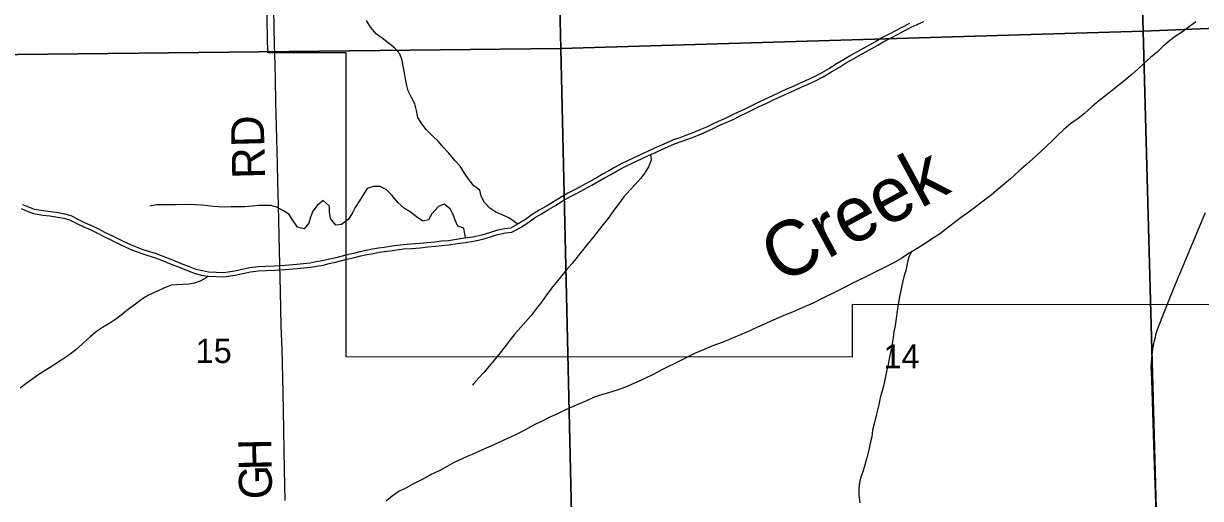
# Model space of a CAD drawing. Extents: x 1985906 to 2360102, y 891258 to 1222054.
# Drawn here: x 2156218 to 2166946, y 1075002 to 1079331 of the extents above; entities that cross this region are included whole.
import ezdxf

# ---------------------------------------------------------------- set-up
doc = ezdxf.new("R2010")
doc.units = 0
for name, color, linetype in [('GM_X_City_Street', 7, 'Continuous'), ('GM_X_Corporation', 7, 'Continuous'), ('GM_X_County_Road', 7, 'Continuous'), ('GM_X_Minor_River', 7, 'Continuous'), ('GM_X_Minor_River_Text', 7, 'Continuous'), ('GM_X_Section', 7, 'Continuous'), ('GM_X_Section_Text', 7, 'Continuous'), ('GM_X_Township_Road', 7, 'Continuous'), ('GM_X_Township_Road_Text', 7, 'Continuous')]:
    doc.layers.add(name, color=color, linetype=linetype)

msp = doc.modelspace()

# ---------------------------------------------------------------- linework, layer by layer
at = {"layer": 'GM_X_City_Street'}
msp.add_lwpolyline([(2166747, 1077021), (2166759, 1077050), (2166989, 1077604), (2166990, 1077606)], dxfattribs=at)
at = {"layer": 'GM_X_Corporation'}
msp.add_lwpolyline([(2173292, 1081036), (2173291, 1077762), (2173160, 1077628), (2173160, 1075776), (2171897, 1075779), (2171903, 1076341), (2169966, 1076336), (2169966, 1076175), (2169154, 1076154), (2169154, 1076767), (2163772, 1076769), (2163772, 1076291), (2159160, 1076293), (2159160, 1079064), (2158445, 1079064), (2158402, 1081102)], dxfattribs=at)
at = {"layer": 'GM_X_County_Road'}
for points in [[(2166648, 1076782), (2166686, 1076874), (2166747, 1077021)], [(2166570, 1073908), (2166569, 1073934), (2166555, 1074409), (2166536, 1075049), (2166527, 1075295), (2166502, 1076082), (2166499, 1076153), (2166498, 1076198), (2166500, 1076236), (2166502, 1076276), (2166505, 1076312), (2166512, 1076365), (2166520, 1076411), (2166527, 1076443), (2166535, 1076473), (2166543, 1076506), (2166558, 1076552), (2166581, 1076613), (2166611, 1076692), (2166648, 1076782)]]:
    msp.add_lwpolyline(points, dxfattribs=at)
at = {"layer": 'GM_X_Minor_River'}
for points in [[(2160722, 1077501), (2160641, 1077560), (2160581, 1077588), (2160522, 1077611), (2160468, 1077647), (2160421, 1077699), (2160390, 1077759), (2160376, 1077813), (2160323, 1077852), (2160277, 1077910), (2160238, 1077966), (2160199, 1078030), (2160152, 1078081), (2160095, 1078149), (2160047, 1078201), (2159996, 1078259), (2159945, 1078308), (2159889, 1078366), (2159848, 1078418), (2159813, 1078474), (2159799, 1078540), (2159786, 1078600), (2159755, 1078656), (2159723, 1078718), (2159708, 1078778), (2159698, 1078828), (2159689, 1078882), (2159678, 1078944), (2159668, 1078996), (2159647, 1079056), (2159599, 1079110), (2159540, 1079155), (2159487, 1079197), (2159433, 1079237), (2159380, 1079298), (2159343, 1079358)], [(2166903, 1079347), (2166843, 1079302), (2166781, 1079257), (2166717, 1079213), (2166661, 1079170), (2166603, 1079123), (2166550, 1079070), (2166490, 1079022), (2166434, 1078969), (2166376, 1078916), (2166324, 1078870), (2166247, 1078805), (2166159, 1078736), (2166083, 1078675), (2166021, 1078626), (2165959, 1078575), (2165889, 1078512), (2165830, 1078466), (2165764, 1078419), (2165702, 1078364), (2165646, 1078313), (2165590, 1078259), (2165493, 1078168), (2165417, 1078097), (2165359, 1078046), (2165291, 1077985), (2165214, 1077916), (2165124, 1077841), (2165040, 1077770), (2164964, 1077711), (2164900, 1077662), (2164829, 1077609), (2164769, 1077567), (2164701, 1077514), (2164623, 1077453), (2164567, 1077412), (2164511, 1077374), (2164403, 1077304), (2164349, 1077272), (2164283, 1077231), (2164223, 1077194), (2164144, 1077147), (2164048, 1077098), (2163950, 1077049), (2163897, 1077023), (2163801, 1076976), (2163653, 1076900), (2163599, 1076873), (2163499, 1076824), (2163415, 1076783), (2163343, 1076751), (2163283, 1076724), (2163227, 1076699), (2163163, 1076675), (2163079, 1076640), (2162989, 1076599), (2162901, 1076560), (2162823, 1076525), (2162745, 1076492), (2162665, 1076457), (2162585, 1076425), (2162507, 1076396), (2162423, 1076361), (2162334, 1076322), (2162202, 1076258), (2162042, 1076177), (2161956, 1076132), (2161868, 1076089), (2161782, 1076050), (2161706, 1076015), (2161630, 1075988), (2161558, 1075967), (2161486, 1075947), (2161414, 1075922), (2161348, 1075893), (2161278, 1075862), (2161214, 1075834), (2161146, 1075805), (2161078, 1075770), (2161009, 1075740), (2160945, 1075707), (2160885, 1075678), (2160825, 1075645), (2160757, 1075609), (2160683, 1075574)], [(2164293, 1079332), (2164229, 1079298), (2164173, 1079269), (2164103, 1079232), (2164043, 1079202), (2163987, 1079167), (2163931, 1079136), (2163879, 1079108), (2163811, 1079069)], [(2163829, 1079036), (2163897, 1079075), (2163949, 1079103), (2164006, 1079134), (2164061, 1079168), (2164120, 1079198), (2164190, 1079235), (2164246, 1079264), (2164309, 1079298), (2164364, 1079322), (2164423, 1079350)], [(2156831, 1077450), (2156879, 1077425), (2156949, 1077389), (2157021, 1077356), (2157100, 1077316), (2157189, 1077276), (2157296, 1077234), (2157417, 1077195), (2157470, 1077176), (2157564, 1077139), (2157645, 1077106), (2157718, 1077078), (2157781, 1077054), (2157840, 1077039), (2157900, 1077027), (2158044, 1077022), (2158147, 1077038), (2158286, 1077067), (2158358, 1077076), (2158429, 1077080), (2158509, 1077083), (2158602, 1077088), (2158712, 1077097), (2158834, 1077110), (2158891, 1077121), (2158948, 1077130), (2159004, 1077143), (2159061, 1077157), (2159118, 1077172), (2159178, 1077186), (2159234, 1077199), (2159292, 1077214), (2159349, 1077226), (2159405, 1077236), (2159458, 1077247), (2159509, 1077253), (2159602, 1077266), (2159681, 1077277), (2159754, 1077281), (2159833, 1077288), (2159902, 1077295), (2159972, 1077301), (2160032, 1077308), (2160095, 1077315), (2160170, 1077326), (2160243, 1077336), (2160320, 1077347), (2160403, 1077367), (2160475, 1077386), (2160540, 1077408), (2160612, 1077422), (2160670, 1077429), (2160747, 1077472), (2160816, 1077514), (2160875, 1077559), (2160938, 1077596), (2161003, 1077635), (2161068, 1077674), (2161137, 1077717), (2161198, 1077751), (2161258, 1077781), (2161330, 1077822), (2161398, 1077859), (2161456, 1077890), (2161515, 1077925), (2161570, 1077955), (2161628, 1077988), (2161689, 1078022), (2161778, 1078064), (2161850, 1078097), (2161920, 1078132), (2161984, 1078160), (2162041, 1078187), (2162091, 1078207), (2162152, 1078235), (2162213, 1078255), (2162273, 1078278), (2162332, 1078299), (2162399, 1078326), (2162458, 1078353), (2162515, 1078380), (2162566, 1078404), (2162622, 1078429), (2162685, 1078458), (2162749, 1078491), (2162809, 1078517), (2162876, 1078550), (2162931, 1078579), (2162994, 1078607), (2163061, 1078638), (2163188, 1078697), (2163242, 1078720), (2163313, 1078753), (2163363, 1078775), (2163436, 1078808), (2163508, 1078846), (2163576, 1078887), (2163655, 1078935), (2163710, 1078969), (2163765, 1079001), (2163829, 1079036)], [(2163811, 1079069), (2163747, 1079034), (2163691, 1079002), (2163635, 1078967), (2163557, 1078920), (2163489, 1078879), (2163419, 1078843), (2163347, 1078810), (2163297, 1078787), (2163227, 1078754), (2163173, 1078732), (2163045, 1078672), (2162979, 1078642), (2162915, 1078613), (2162859, 1078584), (2162793, 1078552), (2162733, 1078525), (2162669, 1078492), (2162606, 1078464), (2162550, 1078439), (2162498, 1078414), (2162442, 1078388), (2162384, 1078361), (2162318, 1078335), (2162260, 1078314), (2162200, 1078291), (2162138, 1078271), (2162076, 1078242), (2162026, 1078221), (2161968, 1078195), (2161904, 1078166), (2161834, 1078131), (2161762, 1078099), (2161672, 1078056), (2161610, 1078021), (2161552, 1077988), (2161496, 1077958), (2161438, 1077923), (2161380, 1077892), (2161312, 1077856), (2161240, 1077815), (2161180, 1077784), (2161118, 1077749), (2161048, 1077707), (2160984, 1077668), (2160918, 1077629), (2160854, 1077590), (2160794, 1077546), (2160728, 1077505), (2160658, 1077466), (2160606, 1077460), (2160530, 1077445), (2160464, 1077422), (2160394, 1077403), (2160313, 1077385), (2160237, 1077374), (2160165, 1077363), (2160091, 1077352), (2160028, 1077346), (2159968, 1077339), (2159898, 1077333), (2159830, 1077326), (2159751, 1077319), (2159677, 1077314), (2159597, 1077304), (2159504, 1077291), (2159452, 1077284), (2159398, 1077274), (2159342, 1077263), (2159284, 1077251), (2159226, 1077236), (2159169, 1077223), (2159109, 1077209), (2159051, 1077194), (2158995, 1077180), (2158941, 1077167), (2158885, 1077159), (2158829, 1077148), (2158708, 1077135), (2158600, 1077126), (2158507, 1077121), (2158427, 1077118), (2158355, 1077113), (2158280, 1077105), (2158140, 1077075), (2158042, 1077060), (2157905, 1077065), (2157849, 1077077), (2157792, 1077090), (2157732, 1077114), (2157659, 1077141), (2157578, 1077174), (2157484, 1077212), (2157429, 1077231), (2157308, 1077270), (2157203, 1077311), (2157117, 1077351), (2157038, 1077390), (2156965, 1077423), (2156897, 1077459), (2156846, 1077485)], [(2161933, 1078139), (2161939, 1078086), (2161915, 1078026), (2161881, 1077971), (2161844, 1077921), (2161792, 1077864), (2161740, 1077809), (2161691, 1077751), (2161641, 1077684), (2161599, 1077631), (2161552, 1077563), (2161502, 1077498), (2161456, 1077443), (2161413, 1077387), (2161355, 1077316), (2161299, 1077245), (2161216, 1077140), (2161166, 1077086), (2161124, 1077035), (2161073, 1076972), (2161031, 1076920), (2160989, 1076861), (2160940, 1076792), (2160890, 1076730), (2160844, 1076671), (2160795, 1076614), (2160751, 1076564), (2160697, 1076503), (2160653, 1076447), (2160606, 1076384), (2160558, 1076325), (2160508, 1076263), (2160463, 1076208), (2160415, 1076151), (2160367, 1076101), (2160323, 1076050), (2160310, 1076034)], [(2160251, 1077376), (2160239, 1077410), (2160230, 1077466), (2160178, 1077484), (2160151, 1077538), (2160135, 1077590), (2160108, 1077642), (2160051, 1077685), (2159999, 1077663), (2159940, 1077596), (2159910, 1077543), (2159858, 1077531), (2159801, 1077568), (2159741, 1077614), (2159690, 1077644), (2159631, 1077699), (2159577, 1077763), (2159524, 1077819), (2159469, 1077846), (2159407, 1077846), (2159351, 1077829), (2159313, 1077769), (2159280, 1077714), (2159242, 1077654), (2159212, 1077601), (2159177, 1077545), (2159117, 1077500), (2159065, 1077493), (2159016, 1077555), (2159007, 1077615), (2159007, 1077667), (2158950, 1077717), (2158894, 1077672), (2158856, 1077622), (2158835, 1077567), (2158817, 1077513), (2158777, 1077461), (2158715, 1077476), (2158674, 1077532), (2158640, 1077590), (2158587, 1077625), (2158533, 1077655), (2158476, 1077674), (2158358, 1077673), (2158301, 1077667), (2158235, 1077662), (2158165, 1077661), (2158111, 1077659), (2158054, 1077658), (2157998, 1077662), (2157948, 1077665), (2157897, 1077671), (2157845, 1077677), (2157781, 1077680), (2157731, 1077682), (2157604, 1077680), (2157540, 1077678), (2157485, 1077679), (2157431, 1077679), (2157369, 1077666)], [(2156846, 1077485), (2156782, 1077512), (2156715, 1077546), (2156652, 1077579), (2156594, 1077595), (2156518, 1077608), (2156463, 1077615), (2156399, 1077623), (2156318, 1077636), (2156266, 1077656), (2156211, 1077679)], [(2156197, 1077644), (2156252, 1077620), (2156309, 1077599), (2156394, 1077585), (2156458, 1077578), (2156512, 1077570), (2156586, 1077557), (2156638, 1077543), (2156698, 1077512), (2156766, 1077478), (2156831, 1077450)], [(2164309, 1077247), (2164286, 1077195), (2164274, 1077141), (2164259, 1077080), (2164241, 1077022), (2164228, 1076958), (2164214, 1076897), (2164203, 1076839), (2164191, 1076771), (2164182, 1076710), (2164172, 1076644), (2164163, 1076580), (2164151, 1076521), (2164144, 1076465), (2164136, 1076413), (2164123, 1076347), (2164109, 1076278), (2164098, 1076224), (2164086, 1076174), (2164074, 1076115), (2164059, 1076037), (2164044, 1075983), (2164026, 1075920), (2164013, 1075858), (2164001, 1075808), (2163991, 1075757), (2163974, 1075693), (2163958, 1075623), (2163949, 1075564), (2163935, 1075506), (2163924, 1075446), (2163906, 1075371), (2163871, 1075255), (2163850, 1075198), (2163838, 1075148), (2163831, 1075090), (2163831, 1075031), (2163842, 1074963)], [(2157900, 1077027), (2157881, 1077013), (2157827, 1076984), (2157777, 1076966), (2157723, 1076955), (2157615, 1076950), (2157562, 1076945), (2157498, 1076919), (2157446, 1076896), (2157356, 1076855), (2157294, 1076816), (2157238, 1076774), (2157175, 1076727), (2157123, 1076686), (2157069, 1076644), (2157003, 1076599), (2156937, 1076560), (2156883, 1076524), (2156825, 1076475), (2156755, 1076412), (2156694, 1076357), (2156630, 1076309), (2156566, 1076266), (2156514, 1076231), (2156454, 1076193), (2156400, 1076158), (2156348, 1076125), (2156292, 1076085), (2156238, 1076048), (2156186, 1076007)], [(2160683, 1075574), (2160607, 1075539), (2160531, 1075502), (2160457, 1075469), (2160385, 1075439), (2160321, 1075410), (2160261, 1075383), (2160137, 1075326), (2160073, 1075291), (2160005, 1075255), (2159941, 1075224), (2159887, 1075193), (2159759, 1075128), (2159695, 1075093), (2159643, 1075067), (2159579, 1075024), (2159523, 1074977)]]:
    msp.add_lwpolyline(points, dxfattribs=at)
at = {"layer": 'GM_X_Section'}
for points in [[(2166282, 1084569), (2169519, 1084669), (2171682, 1084866), (2171688, 1084552), (2171839, 1079483), (2166424, 1079262)], [(2166282, 1084569), (2166424, 1079262), (2161116, 1079103), (2160987, 1084468)], [(2155774, 1084378), (2160987, 1084468), (2161116, 1079103), (2155886, 1079046)], [(2171839, 1079483), (2171844, 1079281), (2172006, 1074015), (2166569, 1073905), (2166424, 1079262)], [(2161116, 1079103), (2166424, 1079262), (2166569, 1073905), (2161236, 1073805)], [(2161116, 1079103), (2161236, 1073805), (2156015, 1073723), (2155886, 1079046)]]:
    msp.add_lwpolyline(points, close=True, dxfattribs=at)
at = {"layer": 'GM_X_Township_Road'}
for points in [[(2158506, 1079140), (2158498, 1079451), (2158493, 1079664), (2158490, 1079779), (2158486, 1079942), (2158485, 1079945)], [(2158603, 1074983), (2158597, 1075262), (2158586, 1075804), (2158583, 1075968), (2158574, 1076362), (2158567, 1076576), (2158561, 1076888), (2158554, 1077134), (2158548, 1077397), (2158542, 1077676), (2158537, 1077891), (2158533, 1078053), (2158527, 1078284), (2158519, 1078612), (2158514, 1078826), (2158508, 1079059), (2158506, 1079140)]]:
    msp.add_lwpolyline(points, dxfattribs=at)

# ---------------------------------------------------------------- texts
at = {"layer": 'GM_X_Minor_River_Text'}
msp.add_text('Creek', height=500.2, rotation=28.5355, dxfattribs=at).set_placement((2163119, 1076949))
at = {"layer": 'GM_X_Section_Text'}
for s, p in [('15', (2157787, 1076237)), ('14', (2164057, 1076187))]:
    msp.add_text(s, height=221, rotation=0, dxfattribs=at).set_placement(p)
at = {"layer": 'GM_X_Township_Road_Text'}
for s, rotation, p in [('RD', 91.4697, (2158421, 1077919)), ('H', 91.0383, (2158480, 1075261)), ('G', 91.0383, (2158484, 1074997))]:
    msp.add_text(s, height=300, rotation=rotation, dxfattribs=at).set_placement(p)

doc.saveas('drawing.dxf')
